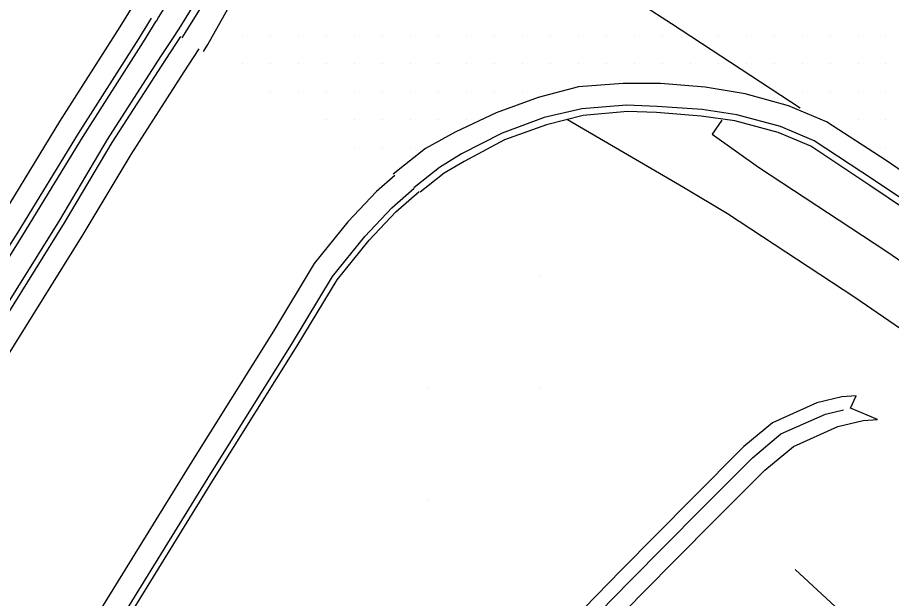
# Model space of a CAD drawing. Extents: x 1762120 to 1766775, y 709485 to 712965.
# Drawn here: x 1766578.7 to 1766656.7, y 709725.9 to 709777.8 of the extents above; entities that cross this region are included whole.
import ezdxf

# ---------------------------------------------------------------- set-up
doc = ezdxf.new("R2010")
doc.units = 0
for name, color, linetype in [('Exist DTM Drainline', 7, 'Continuous'), ('Exist DTM QL2 LIDAR Elevation Point', 7, 'Continuous'), ('Exist DTM Scan Elevation Point', 7, 'Continuous'), ('Exist Roads Curbs', 7, 'Continuous'), ('Exist Roads EOP', 7, 'Continuous'), ('Exist Roads EOT', 7, 'Continuous'), ('PH Exist DTM Breakline', 7, 'Continuous')]:
    doc.layers.add(name, color=color, linetype=linetype)

msp = doc.modelspace()

# ---------------------------------------------------------------- linework, layer by layer
at = {"layer": 'Exist DTM Drainline'}
for points in [[(1766593.399, 709776.037), (1766593.697, 709776.509), (1766597.606, 709782.794)], [(1766678.893, 709747.268), (1766671.86, 709752.104), (1766655.12, 709763.357), (1766649.837, 709766.836), (1766646.826, 709768.116), (1766642.938, 709769.144), (1766639.821, 709769.624), (1766635.824, 709769.904), (1766633.087, 709770.01), (1766629.092, 709769.686), (1766625.727, 709768.905), (1766621.969, 709767.518), (1766618.35, 709765.673), (1766616.374, 709764.453), (1766614.09, 709762.62)]]:
    msp.add_lwpolyline(points, dxfattribs=at)
at = {"layer": 'Exist DTM QL2 LIDAR Elevation Point'}
for p, q in [((1766625.324, 709754.8), (1766625.324, 709754.8)), ((1766615.323, 709744.798), (1766615.323, 709744.798)), ((1766625.324, 709744.798), (1766625.324, 709744.798)), ((1766615.323, 709734.797), (1766615.323, 709734.797))]:
    msp.add_line(p, q, dxfattribs=at)
at = {"layer": 'Exist DTM Scan Elevation Point'}
for p, q in [((1766598.75, 709776.25), (1766598.75, 709776.25)), ((1766601.25, 709776.25), (1766601.25, 709776.25)), ((1766603.75, 709776.25), (1766603.75, 709776.25)), ((1766606.25, 709776.25), (1766606.25, 709776.25)), ((1766608.75, 709776.25), (1766608.75, 709776.25)), ((1766611.25, 709776.25), (1766611.25, 709776.25)), ((1766613.75, 709776.25), (1766613.75, 709776.25)), ((1766616.25, 709776.25), (1766616.25, 709776.25)), ((1766618.75, 709776.25), (1766618.75, 709776.25)), ((1766621.25, 709776.25), (1766621.25, 709776.25)), ((1766623.75, 709776.25), (1766623.75, 709776.25)), ((1766626.25, 709776.25), (1766626.25, 709776.25)), ((1766628.75, 709776.25), (1766628.75, 709776.25)), ((1766631.25, 709776.25), (1766631.25, 709776.25)), ((1766633.75, 709776.25), (1766633.75, 709776.25)), ((1766636.25, 709776.25), (1766636.25, 709776.25)), ((1766641.25, 709776.25), (1766641.25, 709776.25)), ((1766643.75, 709776.25), (1766643.75, 709776.25)), ((1766646.25, 709776.25), (1766646.25, 709776.25)), ((1766648.75, 709776.25), (1766648.75, 709776.25)), ((1766651.25, 709776.25), (1766651.25, 709776.25)), ((1766653.75, 709776.25), (1766653.75, 709776.25)), ((1766656.25, 709776.25), (1766656.25, 709776.25)), ((1766598.75, 709773.75), (1766598.75, 709773.75)), ((1766601.25, 709773.75), (1766601.25, 709773.75)), ((1766603.75, 709773.75), (1766603.75, 709773.75)), ((1766606.25, 709773.75), (1766606.25, 709773.75)), ((1766608.75, 709773.75), (1766608.75, 709773.75)), ((1766611.25, 709773.75), (1766611.25, 709773.75)), ((1766613.75, 709773.75), (1766613.75, 709773.75)), ((1766616.25, 709773.75), (1766616.25, 709773.75)), ((1766618.75, 709773.75), (1766618.75, 709773.75)), ((1766621.25, 709773.75), (1766621.25, 709773.75)), ((1766623.75, 709773.75), (1766623.75, 709773.75)), ((1766626.25, 709773.75), (1766626.25, 709773.75)), ((1766628.75, 709773.75), (1766628.75, 709773.75)), ((1766631.25, 709773.75), (1766631.25, 709773.75)), ((1766633.75, 709773.75), (1766633.75, 709773.75)), ((1766636.25, 709773.75), (1766636.25, 709773.75)), ((1766638.75, 709773.75), (1766638.75, 709773.75)), ((1766641.25, 709773.75), (1766641.25, 709773.75)), ((1766643.75, 709773.75), (1766643.75, 709773.75)), ((1766646.25, 709773.75), (1766646.25, 709773.75)), ((1766648.75, 709773.75), (1766648.75, 709773.75)), ((1766651.25, 709773.75), (1766651.25, 709773.75)), ((1766653.75, 709773.75), (1766653.75, 709773.75)), ((1766656.25, 709773.75), (1766656.25, 709773.75)), ((1766601.25, 709771.25), (1766601.25, 709771.25)), ((1766603.75, 709771.25), (1766603.75, 709771.25)), ((1766606.25, 709771.25), (1766606.25, 709771.25)), ((1766608.75, 709771.25), (1766608.75, 709771.25)), ((1766611.25, 709771.25), (1766611.25, 709771.25)), ((1766613.75, 709771.25), (1766613.75, 709771.25)), ((1766616.25, 709771.25), (1766616.25, 709771.25)), ((1766618.75, 709771.25), (1766618.75, 709771.25)), ((1766621.25, 709771.25), (1766621.25, 709771.25)), ((1766623.75, 709771.25), (1766623.75, 709771.25)), ((1766648.75, 709771.25), (1766648.75, 709771.25)), ((1766651.25, 709771.25), (1766651.25, 709771.25)), ((1766653.75, 709771.25), (1766653.75, 709771.25)), ((1766656.25, 709771.25), (1766656.25, 709771.25)), ((1766606.25, 709768.75), (1766606.25, 709768.75)), ((1766608.75, 709768.75), (1766608.75, 709768.75)), ((1766611.25, 709768.75), (1766611.25, 709768.75)), ((1766613.75, 709768.75), (1766613.75, 709768.75)), ((1766616.25, 709768.75), (1766616.25, 709768.75)), ((1766618.75, 709768.75), (1766618.75, 709768.75)), ((1766653.75, 709768.75), (1766653.75, 709768.75)), ((1766656.25, 709768.75), (1766656.25, 709768.75)), ((1766608.75, 709766.25), (1766608.75, 709766.25)), ((1766611.25, 709766.25), (1766611.25, 709766.25)), ((1766613.75, 709766.25), (1766613.75, 709766.25)), ((1766656.25, 709766.25), (1766656.25, 709766.25))]:
    msp.add_line(p, q, dxfattribs=at)
at = {"layer": 'Exist Roads Curbs'}
for points in [[(1766591.099, 709777.52), (1766591.289, 709777.833), (1766595.057, 709783.911)], [(1766592.843, 709776.395), (1766593.133, 709776.839), (1766596.889, 709782.937)], [(1766678.544, 709746.761), (1766671.533, 709751.58), (1766654.794, 709762.846), (1766649.524, 709766.345), (1766646.635, 709767.584), (1766642.743, 709768.604), (1766639.743, 709769.035), (1766635.749, 709769.363), (1766633.179, 709769.444), (1766629.193, 709769.097), (1766625.944, 709768.243), (1766622.171, 709766.908), (1766618.574, 709764.989), (1766616.803, 709763.933), (1766614.648, 709762.245)]]:
    msp.add_lwpolyline(points, dxfattribs=at)
at = {"layer": 'Exist Roads EOP'}
for points in [[(1766595.309, 709774.807), (1766595.685, 709775.437), (1766599.322, 709781.925)], [(1766679.965, 709748.827), (1766672.879, 709753.668), (1766656.259, 709765.072), (1766650.949, 709768.511), (1766647.536, 709769.963), (1766643.664, 709771.036), (1766640.105, 709771.631), (1766636.109, 709771.939), (1766632.784, 709771.96), (1766628.788, 709771.637), (1766625.194, 709770.686), (1766621.427, 709769.327), (1766617.767, 709767.615), (1766615.12, 709766.136), (1766612.228, 709763.853)]]:
    msp.add_lwpolyline(points, dxfattribs=at)
at = {"layer": 'Exist Roads EOT'}
msp.add_lwpolyline([(1766634.501, 709778.975), (1766637.086, 709777.314), (1766648.587, 709769.761)], dxfattribs=at)
at = {"layer": 'PH Exist DTM Breakline'}
for points in [[(1766588.984, 709778.882), (1766587.834, 709776.997), (1766582.43, 709768.549), (1766577.055, 709759.733), (1766576.941, 709759.555), (1766563.238, 709737.474)], [(1766570.913, 709746.44), (1766578.751, 709758.673), (1766584.126, 709767.489), (1766589.53, 709775.937), (1766590.666, 709777.799)], [(1766579.175, 709758.408), (1766584.55, 709767.224), (1766589.954, 709775.672), (1766591.086, 709777.528)], [(1766593.241, 709776.139), (1766591.898, 709774.079), (1766587.13, 709766.669), (1766582.862, 709759.494), (1766575.049, 709746.981), (1766567.425, 709734.896), (1766566.714, 709734.207), (1766566.153, 709734.05), (1766565.308, 709734.238), (1766565.25, 709734.279), (1766564.466, 709735.205), (1766564.408, 709735.324), (1766564.44, 709735.547), (1766564.614, 709735.952), (1766565.043, 709736.566), (1766570.745, 709746.382)], [(1766592.82, 709776.41), (1766591.478, 709774.351), (1766586.705, 709766.932), (1766582.435, 709759.754), (1766574.626, 709747.246), (1766567.034, 709735.214), (1766566.457, 709734.654), (1766566.139, 709734.565), (1766565.577, 709734.691)], [(1766563.238, 709737.474), (1766562.857, 709736.93), (1766562.498, 709736.093), (1766562.341, 709734.999), (1766562.778, 709734.103), (1766563.888, 709732.793), (1766564.48, 709732.374), (1766566.208, 709731.989), (1766567.741, 709732.417), (1766568.989, 709733.627), (1766576.743, 709745.917), (1766584.57, 709758.453), (1766588.831, 709765.616), (1766593.577, 709772.992), (1766594.922, 709775.056)], [(1766641.6, 709768.662), (1766640.724, 709767.416), (1766644.861, 709764.485), (1766656.248, 709756.986), (1766670.511, 709747.19), (1766684.426, 709737.863), (1766693.982, 709731.182), (1766691.117, 709727.084), (1766681.601, 709733.737), (1766667.704, 709743.053), (1766653.457, 709752.837), (1766642.111, 709760.309), (1766638.155, 709762.65), (1766627.794, 709768.71)], [(1766612.394, 709763.743), (1766610.74, 709762.293), (1766608.203, 709759.593), (1766605.192, 709755.859), (1766601.548, 709749.816), (1766594.026, 709737.79), (1766585.962, 709724.716), (1766581.188, 709717.228), (1766578.231, 709712.529), (1766599.915, 709692.512), (1766602.2, 709690.458), (1766609.701, 709683.289), (1766623.217, 709670.648), (1766635.594, 709659.035), (1766651.186, 709644.426)], [(1766601.271, 709693.982), (1766580.809, 709712.871), (1766582.878, 709716.158), (1766587.657, 709723.653), (1766595.725, 709736.735), (1766603.253, 709748.769), (1766606.834, 709754.709), (1766609.712, 709758.278), (1766612.132, 709760.853), (1766614.12, 709762.597)], [(1766601.611, 709694.349), (1766581.454, 709712.956), (1766583.3, 709715.891), (1766588.08, 709723.387), (1766596.15, 709736.471), (1766603.679, 709748.508), (1766607.245, 709754.422), (1766610.089, 709757.95), (1766612.48, 709760.493), (1766614.551, 709762.31)], [(1766564.943, 709735.451), (1766565.053, 709735.708), (1766565.465, 709736.296), (1766565.753, 709736.793), (1766579.175, 709758.408)], [(1766627.863, 709719.59), (1766634.452, 709726.353), (1766640.853, 709732.815), (1766645.442, 709737.405), (1766647.992, 709739.535), (1766651.958, 709741.305), (1766654.203, 709741.847), (1766655.48, 709741.939), (1766653.084, 709742.956), (1766653.596, 709744.044), (1766652.319, 709743.952), (1766650.074, 709743.41), (1766646.108, 709741.64), (1766643.558, 709739.509), (1766638.968, 709734.919), (1766632.568, 709728.458), (1766625.979, 709721.694)], [(1766603.304, 709694.272), (1766610.209, 709702.426), (1766619.125, 709712.367), (1766626.743, 709720.698), (1766633.332, 709727.462), (1766639.733, 709733.923), (1766644.322, 709738.514), (1766646.872, 709740.644), (1766650.839, 709742.414), (1766652.45, 709742.803)], [(1766648.151, 709728.537), (1766664.845, 709713.071), (1766673.314, 709706.138), (1766683.151, 709699.169), (1766687.88, 709695.781), (1766691.28, 709692.949)]]:
    msp.add_lwpolyline(points, dxfattribs=at)

doc.saveas('drawing.dxf')
